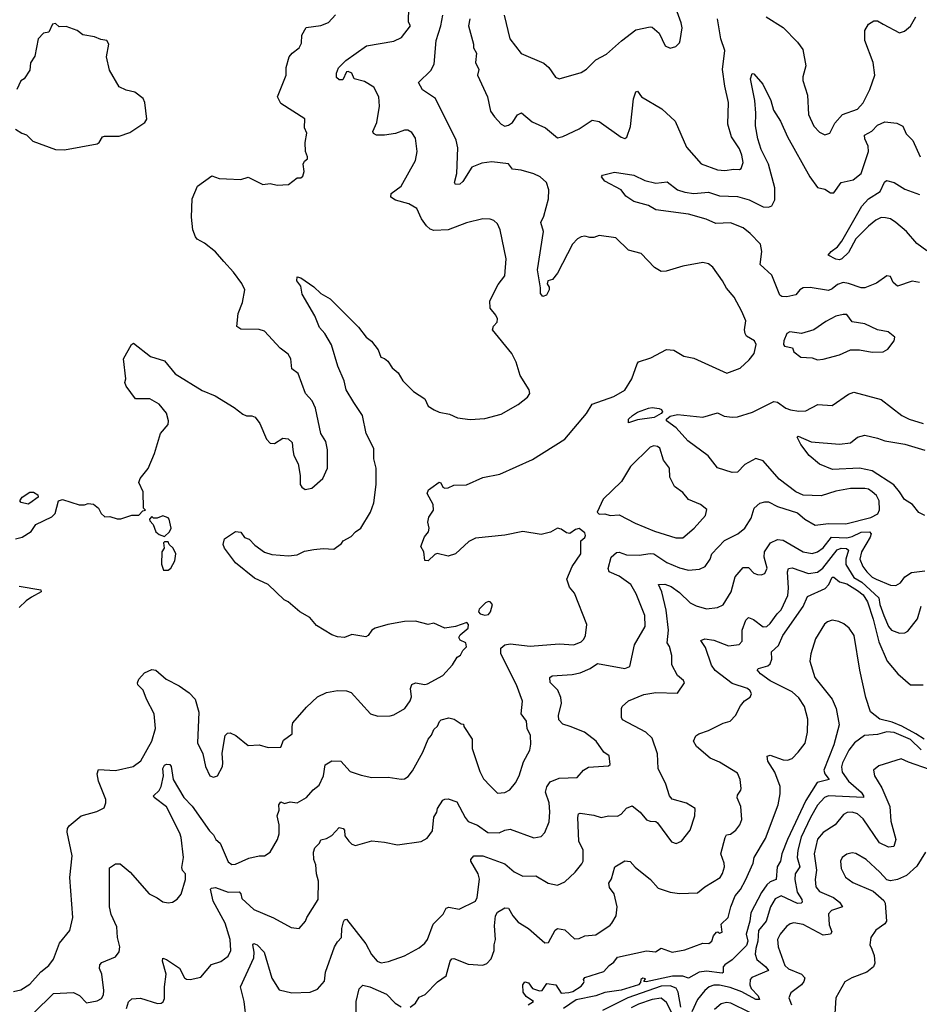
# Model space of a CAD drawing. Extents: x 1690054 to 1842981, y 782881 to 914114.
# Tile 522 of 656: x 1812049 to 1816994, y 824959 to 830369. Entities that reach past the tile are written whole.
import ezdxf

# ---------------------------------------------------------------- set-up
doc = ezdxf.new("R2010")
doc.units = 0

msp = doc.modelspace()

# ---------------------------------------------------------------- linework, layer by layer
at = {"layer": '0CON10XD'}
for points in [[(1812015, 825029.4), (1812055, 825038.5), (1812105, 825069.4), (1812165, 825136.7), (1812208.1, 825171.9), (1812235, 825206.2), (1812267.5, 825295), (1812324, 825365), (1812340, 825435), (1812324.4, 825655), (1812338.1, 825775), (1812310.6, 825905), (1812311.4, 825925), (1812320.2, 825939.8), (1812386, 825994), (1812472.5, 826017.5), (1812512.3, 826037.7), (1812522.5, 826065), (1812521.4, 826085), (1812482.3, 826185), (1812474.5, 826225.5), (1812481.3, 826248.7), (1812575, 826244.5), (1812672, 826265), (1812715, 826297.1), (1812775, 826404.2), (1812795.3, 826474.7), (1812787.6, 826555), (1812745.4, 826635.4), (1812727.8, 826685), (1812698.6, 826715), (1812695.7, 826725), (1812704.4, 826745), (1812735, 826780), (1812775, 826799.2), (1812796.7, 826795), (1812853.8, 826745), (1812925, 826709.2), (1812980.3, 826670.3), (1813012.5, 826635), (1813034.3, 826565), (1813025.8, 826395.8), (1813056, 826335), (1813070, 826265), (1813093.3, 826215), (1813115, 826206.7), (1813135.8, 826214.2), (1813163.8, 826265), (1813166.1, 826286.1), (1813161.7, 826338.3), (1813178.8, 826435), (1813190.5, 826449.5), (1813205, 826450), (1813236.2, 826435), (1813305, 826380.6), (1813365, 826384), (1813415, 826370), (1813485, 826372), (1813499.5, 826410.5), (1813547.1, 826445), (1813545.7, 826485.7), (1813551.1, 826505), (1813625, 826591.9), (1813685, 826647.9), (1813735, 826672.9), (1813795, 826683.3), (1813845, 826680.9), (1813871.5, 826671.5), (1813977.5, 826555), (1814017.7, 826542.3), (1814085, 826544.2), (1814105, 826550), (1814166, 826584), (1814195, 826626.7), (1814202.3, 826647.7), (1814197.5, 826695), (1814205, 826715.8), (1814225, 826725.5), (1814275, 826716.4), (1814290.4, 826719.6), (1814374.3, 826765.7), (1814427.5, 826825), (1814452.9, 826867.1), (1814472, 826878), (1814485, 826903.3), (1814505, 826923.3), (1814502, 826945), (1814470, 826960), (1814463.3, 826975), (1814470.3, 826989.7), (1814513.3, 827025), (1814516.7, 827046.7), (1814507, 827057), (1814445, 827034), (1814385, 827026), (1814325, 827053.3), (1814295, 827045.7), (1814225, 827064.3), (1814165, 827063.1), (1814073.4, 827046.6), (1814003.6, 827026.4), (1813984.5, 827015.5), (1813964.3, 826985.7), (1813951.4, 826978.6), (1813875, 826991.4), (1813835, 826973.8), (1813795, 826978), (1813765, 826988.6), (1813679.9, 827039.9), (1813643.7, 827083.7), (1813589.2, 827115), (1813525, 827170), (1813502.1, 827182.1), (1813413.8, 827265), (1813340.3, 827300.3), (1813235.7, 827385), (1813174.2, 827465), (1813168.1, 827485), (1813175, 827516.9), (1813235, 827557.1), (1813265, 827553.8), (1813283.8, 827523.8), (1813310, 827515), (1813341.2, 827481.2), (1813395, 827444.2), (1813435, 827430), (1813526.9, 827423.1), (1813575, 827429.4), (1813615, 827448.1), (1813665, 827457.1), (1813717, 827463), (1813775, 827459.2), (1813818.3, 827491.7), (1813826.2, 827505), (1813870.3, 827529.7), (1813894.2, 827555.8), (1813923.3, 827575), (1813977, 827663), (1813995.6, 827715), (1814009.1, 827815), (1814008.2, 827905), (1813995.4, 827955.4), (1813995, 828013.8), (1813953.8, 828095), (1813932.5, 828195), (1813885.8, 828265.8), (1813844.1, 828335), (1813832.9, 828385), (1813798.2, 828465), (1813762.7, 828582.7), (1813725.5, 828645.5), (1813697.6, 828677.6), (1813671.3, 828741.3), (1813600.9, 828860.9), (1813594.3, 828904.3), (1813572.5, 828935), (1813575, 828956), (1813595, 828951.2), (1813665, 828902), (1813705, 828864.3), (1813755.8, 828835), (1813910.5, 828680.5), (1813952.9, 828625), (1813982.8, 828602.8), (1814018.6, 828555), (1814034, 828515), (1814055, 828508), (1814072.6, 828492.6), (1814097.2, 828457.2), (1814128.5, 828428.5), (1814154.5, 828385), (1814213, 828327), (1814275.4, 828285.4), (1814295, 828245.8), (1814326.7, 828225), (1814355, 828212.5), (1814412.3, 828202.3), (1814455, 828182), (1814525, 828172), (1814605, 828178), (1814695, 828200.8), (1814788.8, 828255), (1814840, 828295), (1814853.3, 828315), (1814850, 828335), (1814800, 828415), (1814777.7, 828487.7), (1814753.8, 828535), (1814647.1, 828665), (1814652.5, 828685), (1814673.1, 828706.9), (1814675.7, 828725), (1814667.1, 828745), (1814635, 828783.3), (1814632.5, 828825), (1814679.4, 828915), (1814715, 828962.5), (1814722.9, 829055), (1814690, 829215), (1814675, 829246.7), (1814655, 829266.7), (1814635, 829273.8), (1814595, 829274.2), (1814505, 829252.2), (1814405, 829213.8), (1814325, 829210.6), (1814305, 829218.6), (1814285, 829237.5), (1814257.1, 829275), (1814232, 829332), (1814188.4, 829358.4), (1814115, 829377.8), (1814088.8, 829395), (1814090, 829415), (1814145.7, 829455), (1814224.2, 829595), (1814234.3, 829645), (1814225, 829717.5), (1814205, 829750), (1814181.7, 829761.7), (1814165, 829762.5), (1814115, 829744.5), (1814055, 829734.5), (1814010, 829735), (1813994.3, 829744.3), (1813990, 829755), (1814012.5, 829805), (1814026.1, 829895), (1814023.1, 829945), (1813995, 829999.2), (1813945, 830030), (1813886.7, 830045), (1813875.5, 830075), (1813855, 830084.6), (1813845, 830082.5), (1813825, 830039.2), (1813805, 830038.6), (1813790.9, 830050.9), (1813789.4, 830075), (1813800.8, 830105), (1813842.5, 830145), (1813955, 830225.4), (1814105, 830251.4), (1814148.3, 830271.7), (1814196.2, 830335), (1814185.8, 830355), (1814188, 830438)], [(1812025, 827516.7), (1812062.5, 827525), (1812112.7, 827557.3), (1812137.5, 827595), (1812225, 827636.7), (1812243.6, 827656.4), (1812262.5, 827725), (1812285, 827733.3), (1812375, 827703.8), (1812405, 827703.3), (1812425, 827710), (1812455, 827706.7), (1812482.5, 827685), (1812496.4, 827656.4), (1812517, 827637), (1812545, 827638.8), (1812585, 827626.2), (1812605, 827626.2), (1812665, 827646.2), (1812703.6, 827646.4), (1812725, 827670), (1812740, 827675), (1812730, 827685), (1812726.7, 827775), (1812703.6, 827826.4), (1812711.7, 827848.3), (1812755, 827903.3), (1812789.2, 827985), (1812822, 828095), (1812865, 828144.3), (1812867.3, 828165), (1812855, 828207.5), (1812815, 828256), (1812765, 828286), (1812685, 828286.7), (1812633.3, 828355), (1812627.5, 828375), (1812632.5, 828395), (1812620, 828505), (1812662.5, 828585), (1812675, 828592.5), (1812767.7, 828517.7), (1812844, 828494), (1812904.2, 828424.2), (1813051.7, 828331.7), (1813122.7, 828302.7), (1813227.6, 828237.6), (1813275, 828201.2), (1813295, 828192.5), (1813325, 828193.3), (1813342.5, 828185), (1813369.7, 828149.7), (1813405.8, 828065), (1813425, 828042.5), (1813449.5, 828040.5), (1813495, 828070), (1813525, 828066.2), (1813545.9, 828045.9), (1813550.8, 828005), (1813555.8, 827975), (1813578.7, 827928.7), (1813590.8, 827865), (1813591.2, 827815), (1813600.3, 827800.3), (1813618.3, 827788.3), (1813655, 827794.2), (1813715, 827848.8), (1813740, 827905), (1813740, 828005), (1813732, 828052), (1813703.8, 828095), (1813674.4, 828235), (1813655.8, 828275), (1813620, 828315), (1813580, 828425), (1813545, 828450), (1813538.6, 828505), (1813525, 828532), (1813480, 828565), (1813395, 828658.1), (1813365, 828667.5), (1813265, 828668.8), (1813242.9, 828682.9), (1813250, 828755), (1813274.2, 828815.8), (1813286.7, 828885), (1813269.7, 828919.7), (1813225, 828982.5), (1813170.4, 829040.4), (1813125, 829094), (1813065, 829141.9), (1813025, 829164), (1813015, 829176.7), (1813001.4, 829215), (1812993.1, 829285), (1812996, 829385), (1813026.1, 829453.9), (1813105, 829511.2), (1813145, 829496.7), (1813185, 829494), (1813265, 829492), (1813305, 829503.8), (1813385, 829463.3), (1813425, 829470), (1813465, 829460), (1813527, 829463), (1813575, 829500), (1813595, 829500), (1813605, 829510), (1813612.5, 829535), (1813606.7, 829575), (1813615, 829592.5), (1813630, 829605), (1813631.2, 829615), (1813620, 829645), (1813618.8, 829695), (1813628, 829745), (1813613.8, 829775), (1813616.7, 829825), (1813485, 829908), (1813466.7, 829945), (1813514.2, 830065), (1813514.1, 830105.9), (1813530.8, 830165), (1813545.8, 830185), (1813585.6, 830215), (1813598.8, 830241.2), (1813598.9, 830285), (1813622.8, 830327.2), (1813705, 830337.5), (1813745.5, 830354.5), (1813784.4, 830395.6)], [(1812125, 824909.6), (1812235, 825017.3), (1812345, 825022.9), (1812377.1, 825007.1), (1812416.7, 824966.7), (1812475, 824978.6), (1812498.7, 824991.3), (1812509.5, 825010.5), (1812511.9, 825035), (1812500, 825125), (1812486.7, 825155), (1812488.6, 825175), (1812500.7, 825189.3), (1812575, 825219.2), (1812595, 825247.5), (1812599.1, 825275), (1812585.6, 825325), (1812582.7, 825385), (1812552.4, 825452.4), (1812542.7, 825495), (1812541.9, 825708.1), (1812575, 825731.2), (1812601.5, 825731.5), (1812656, 825685), (1812760, 825565), (1812805, 825543.8), (1812835, 825521.2), (1812865, 825516.7), (1812889.5, 825520.5), (1812915, 825536.7), (1812935.7, 825564.3), (1812960.6, 825645), (1812960, 825675), (1812943.4, 825693.4), (1812939.8, 825709.8), (1812948.6, 825765), (1812937.2, 825875), (1812929.4, 825899.4), (1812855, 826043.3), (1812788, 826095), (1812784, 826105), (1812815, 826134.3), (1812826.4, 826155), (1812839.1, 826215), (1812835.7, 826255), (1812845, 826273.8), (1812855, 826278), (1812875, 826275.7), (1812881.5, 826265), (1812892.7, 826195), (1812951.2, 826095), (1812997.7, 826047.7), (1813091.6, 825911.6), (1813115, 825890.6), (1813126.6, 825865), (1813150, 825845), (1813195, 825742.5), (1813215, 825726.7), (1813235, 825728.9), (1813308.9, 825761.1), (1813365, 825774.3), (1813395, 825774.4), (1813425.9, 825794.1), (1813465.5, 825864.5), (1813475.7, 825895), (1813474.3, 825945), (1813463.6, 825995), (1813474.5, 826025), (1813472.9, 826055), (1813485, 826071.2), (1813505, 826063.1), (1813535, 826071.9), (1813574, 826066), (1813625, 826095.8), (1813662.1, 826137.9), (1813695, 826162.5), (1813719.2, 826215), (1813727.1, 826275), (1813765, 826297.1), (1813813.3, 826295), (1813865, 826238), (1813925, 826218), (1813985, 826204.3), (1814075, 826207.1), (1814145, 826196), (1814165, 826198), (1814185, 826211.2), (1814208.3, 826241.7), (1814265.4, 826344.6), (1814293.8, 826416.2), (1814312.3, 826437.7), (1814325, 826468.1), (1814345, 826488), (1814356.4, 826513.6), (1814365, 826521.4), (1814407.7, 826532.3), (1814437.5, 826525), (1814475, 826500), (1814488.3, 826498.3), (1814490, 826485), (1814536.4, 826416.4), (1814535.6, 826365), (1814577.8, 826237.8), (1814597.8, 826197.8), (1814635, 826159.2), (1814675, 826119.4), (1814715, 826122.5), (1814743.2, 826136.8), (1814774.5, 826175.5), (1814794.2, 826215), (1814818.3, 826291.7), (1814852.5, 826355), (1814857.7, 826387.7), (1814856.2, 826435), (1814838.9, 826475), (1814834.5, 826515), (1814805.8, 826555), (1814812.5, 826625), (1814779.1, 826715), (1814693.1, 826885), (1814694.5, 826915), (1814715, 826933.6), (1814745, 826940), (1814855, 826927.3), (1815015, 826939.5), (1815095, 826934.2), (1815135, 826950.6), (1815150.6, 826965), (1815160, 826985), (1815166.7, 827045), (1815098, 827218), (1815070.7, 827250.7), (1815057.1, 827295), (1815085.8, 827365), (1815133.8, 827435), (1815133.8, 827506.2), (1815155, 827523.3), (1815158.8, 827535), (1815155, 827550), (1815125, 827572.5), (1815105, 827567.5), (1815073.6, 827546.4), (1815055, 827548.8), (1815025, 827570), (1815005, 827575.4), (1814967.6, 827552.4), (1814915, 827540), (1814815, 827557.5), (1814715, 827536.9), (1814555, 827520), (1814518.3, 827501.7), (1814445, 827434), (1814405, 827422), (1814343.9, 827436.1), (1814330, 827430), (1814295, 827396.2), (1814275, 827396.7), (1814270, 827445), (1814253.8, 827475), (1814273.2, 827526.8), (1814296.2, 827555), (1814298.8, 827575), (1814291.7, 827608.3), (1814298, 827635), (1814323.1, 827675), (1814322.2, 827705), (1814289.5, 827765), (1814296.2, 827785), (1814308.5, 827795), (1814355, 827827.6), (1814364, 827824), (1814375, 827801.2), (1814385, 827795.7), (1814405, 827796.9), (1814435, 827810.8), (1814505, 827814), (1814595, 827852.9), (1814687.4, 827872.6), (1814867.6, 827952.4), (1815046, 828065), (1815165, 828205.7), (1815195, 828255.8), (1815315, 828298.9), (1815375, 828333.1), (1815414.3, 828395), (1815442.2, 828477.8), (1815451.3, 828488.7), (1815519.1, 828510.9), (1815605, 828557.5), (1815645, 828554.2), (1815700.5, 828519.5), (1815755, 828510), (1815936.9, 828426.9), (1816009.4, 828455), (1816059.5, 828500.5), (1816086, 828535), (1816096.7, 828585), (1816087.5, 828605), (1816045, 828630), (1816036.7, 828645), (1816033.3, 828665), (1816040, 828715), (1816018.1, 828765), (1815975.6, 828845), (1815933.8, 828893.8), (1815911.9, 828935), (1815858.6, 829008.6), (1815835, 829028), (1815805, 829035.8), (1815695, 829015.8), (1815603, 828987), (1815575, 828985.7), (1815537.5, 829007.5), (1815465, 829084.2), (1815395, 829102.9), (1815325, 829170), (1815235, 829184), (1815205, 829172), (1815182.9, 829172.9), (1815155, 829180), (1815135, 829176), (1815115, 829164.3), (1815086.9, 829135), (1815004.3, 828975.7), (1814977.9, 828942.1), (1814952.5, 828935), (1814948.1, 828918.1), (1814958.8, 828898.8), (1814958.6, 828885), (1814944.2, 828855), (1814925, 828847.8), (1814911.8, 828865), (1814912.5, 828895), (1814894.5, 828994.5), (1814928.5, 829205), (1814914.4, 829255), (1814929.8, 829290.2), (1814955.4, 829385.4), (1814957.9, 829435), (1814944.4, 829475), (1814910, 829505), (1814875, 829523.2), (1814805, 829543.4), (1814758.3, 829548.3), (1814735, 829577.2), (1814645, 829588.2), (1814589.6, 829580.4), (1814535, 829559.4), (1814485, 829480), (1814468, 829465), (1814445, 829464.4), (1814439.4, 829475), (1814452.5, 829525), (1814457.3, 829665), (1814447.6, 829707.6), (1814335, 829936.2), (1814263.9, 829983.9), (1814241.2, 830025), (1814309.3, 830090.7), (1814328.1, 830125), (1814338.7, 830255), (1814364.5, 830335), (1814375.5, 830394.5)], [(1814523.8, 830375), (1814515.7, 830335), (1814543.8, 830235), (1814543.3, 830215), (1814560, 830185), (1814554.2, 830135), (1814572.9, 830095), (1814566, 830065), (1814621.1, 829945), (1814637.4, 829867.4), (1814658, 829835), (1814695.7, 829795.7), (1814715, 829784), (1814735, 829789.2), (1814757.5, 829805), (1814785, 829845.8), (1814806.8, 829856.8), (1814865, 829807.5), (1814940, 829775), (1815005, 829720.6), (1815035, 829726.9), (1815125, 829768.9), (1815195, 829818), (1815235, 829809.2), (1815355, 829724), (1815375, 829716.7), (1815385.7, 829724.3), (1815406.9, 829783.1), (1815423.8, 829935), (1815435, 829973.3), (1815445, 829975.7), (1815467.1, 829945), (1815579.1, 829879.1), (1815651.3, 829811.3), (1815715, 829668.8), (1815795, 829577.5), (1815885.6, 829544.4), (1815925, 829541.1), (1815975, 829548.6), (1816005, 829546), (1816015, 829551.2), (1816025.5, 829584.5), (1816018.2, 829625), (1816005, 829660), (1815960.8, 829725), (1815941.5, 829795), (1815944.4, 829915), (1815924.4, 830005), (1815912.7, 830095), (1815925, 830200), (1815903.3, 830265), (1815885.4, 830375)], [(1814712.2, 830395), (1814742.5, 830265), (1814805, 830183.8), (1814929.8, 830129.8), (1814957.4, 830107.4), (1814994.3, 830054.3), (1815015, 830043.8), (1815135, 830080), (1815165, 830097.1), (1815215, 830148.8), (1815275, 830180), (1815356.3, 830253.7), (1815435, 830314.3), (1815515, 830330.8), (1815525, 830328), (1815563.8, 830295), (1815597.5, 830225), (1815625, 830212.5), (1815655, 830222.5), (1815675, 830242.5), (1815678.8, 830255), (1815690, 830325), (1815685, 830352.5), (1815662.3, 830412.3)], [(1816151.5, 830385), (1816245, 830326.2), (1816324.2, 830245), (1816354.2, 830205), (1816370, 830115), (1816353.3, 830055), (1816353.3, 830035), (1816379.4, 829955), (1816385, 829847.5), (1816414.5, 829784.5), (1816445, 829751.2), (1816475, 829736.7), (1816502.5, 829745), (1816529.3, 829800.7), (1816571.4, 829848.6), (1816655, 829877.5), (1816685, 829912.5), (1816722, 829985), (1816749.5, 830065), (1816740, 830135), (1816693.8, 830255), (1816695, 830310), (1816714.3, 830345.7), (1816745, 830362.5), (1816765, 830363.1), (1816794.6, 830344.6)], [(1816794.6, 830344.6), (1816885, 830296.7), (1816913.1, 830306.9), (1816945, 830334.4), (1816975, 830384.2)], [(1812295, 829654.3), (1812475, 829686.7), (1812485.8, 829694.2), (1812504.1, 829725.9), (1812515, 829730), (1812595, 829728.8), (1812655, 829748.6), (1812736.7, 829805), (1812747.3, 829822.7), (1812737.1, 829915), (1812726.8, 829936.8), (1812681.3, 829971.3), (1812635, 829981.9), (1812595, 830000.8), (1812542.3, 830092.3), (1812526.2, 830165), (1812538.8, 830235), (1812527.5, 830255), (1812495, 830260), (1812460, 830275), (1812395.9, 830285.9), (1812365, 830310), (1812305, 830331.2), (1812265, 830330), (1812245, 830348.8), (1812230, 830345), (1812209.3, 830300.7), (1812180, 830295), (1812150, 830265), (1812131.7, 830168.3), (1812108.3, 830131.7), (1812105, 830092.5), (1812072.5, 830045), (1812055, 830032.5), (1812032.5, 829985)], [(1816995, 828925.5), (1816955, 828932.7), (1816875, 828905.8), (1816851.2, 828925), (1816835, 828957.5), (1816815, 828962.5), (1816758.3, 828921.7), (1816695, 828896.5), (1816675, 828895.5), (1816605, 828920.4), (1816575, 828924.6), (1816545, 828913.8), (1816515, 828889.6), (1816495, 828881.6), (1816395, 828898.2), (1816355, 828895.6), (1816337.5, 828885), (1816315, 828857.1), (1816265, 828846.7), (1816237.8, 828847.8), (1816227.5, 828855), (1816184.2, 828965), (1816120, 829025), (1816129.3, 829095), (1816120.7, 829135), (1816065, 829193.9), (1816025, 829225.7), (1815956.2, 829253.8), (1815875, 829250.3), (1815823.3, 829273.3), (1815725, 829301.2), (1815545, 829324.5), (1815505, 829348.9), (1815425, 829370), (1815380.5, 829400.5), (1815354.3, 829434.3), (1815265, 829481.2), (1815246.2, 829505), (1815253.3, 829515), (1815318.9, 829531.1), (1815425, 829514.6), (1815485, 829486.5), (1815545, 829471.2), (1815607.6, 829477.6), (1815664.7, 829434.7), (1815705, 829420.8), (1815754.7, 829414.7), (1815835, 829421.2), (1815895, 829402.2), (1815995, 829397.6), (1816059.1, 829379.1), (1816135, 829341.5), (1816165, 829340), (1816183.3, 829346.7), (1816200.7, 829379.3), (1816199.4, 829445), (1816164.6, 829575.4), (1816125, 829656.9), (1816105.7, 829715), (1816093.2, 829786.8), (1816096.3, 829855), (1816090, 829925), (1816065.6, 830044.4), (1816075, 830073.3), (1816085, 830071.2), (1816134.6, 830014.6), (1816177.1, 829925), (1816192, 829872), (1816231.2, 829811.2), (1816269.6, 829725), (1816393.1, 829505), (1816435, 829448), (1816475, 829438.6), (1816505, 829418), (1816525, 829418.8), (1816564, 829475), (1816630.7, 829489.3), (1816674.5, 829525), (1816715.3, 829645), (1816712.4, 829675), (1816695.3, 829715), (1816693.1, 829735), (1816732.6, 829757.4), (1816765, 829789.5), (1816805, 829808.4), (1816870.8, 829800.8), (1816904, 829784), (1816922.2, 829742.2), (1816957.7, 829705), (1816999.4, 829615)], [(1812025, 829767.5), (1812060, 829745), (1812086.1, 829736.1), (1812121.2, 829701.2), (1812245, 829656), (1812295, 829654.3)], [(1817035, 829099.2), (1816979.9, 829139.9), (1816922.8, 829205), (1816865, 829255.3), (1816835, 829274.7), (1816808.6, 829281.4), (1816785, 829282), (1816755, 829267.2), (1816715, 829235.4), (1816645.2, 829164.8), (1816605, 829089.2), (1816567.5, 829055), (1816555, 829050), (1816535, 829054), (1816492.5, 829075), (1816508.8, 829095), (1816545, 829120.8), (1816568.4, 829151.6), (1816677.7, 829345), (1816715.6, 829384.4), (1816778.5, 829425), (1816803.1, 829476.9), (1816814.3, 829485.7), (1816855.2, 829475.2), (1816915, 829438.4), (1816995, 829408.7)], [(1816435, 828500.6), (1816465, 828504.5), (1816555, 828528.6), (1816615, 828554.5), (1816665.5, 828555.5), (1816735, 828542), (1816795.4, 828544.6), (1816821.3, 828558.7), (1816856, 828605), (1816858.8, 828625), (1816822.5, 828655), (1816765, 828664.3), (1816695, 828698.9), (1816625, 828709.2), (1816595, 828748.6), (1816575, 828750), (1816535, 828740), (1816479.6, 828710.4), (1816415, 828664.5), (1816345.6, 828645.6), (1816282.5, 828655), (1816266.7, 828645), (1816248.8, 828605), (1816246.7, 828585), (1816252.5, 828575), (1816296.7, 828566.7), (1816304.1, 828544.1), (1816343.3, 828515), (1816405, 828511.4), (1816435, 828500.6)], [(1812636.5, 824935), (1812647.1, 824972.9), (1812665, 824989.5), (1812712.7, 824992.7), (1812806.9, 824963.1), (1812825.7, 824964.3), (1812837.9, 824972.1), (1812845, 824990), (1812845.3, 825055), (1812854.6, 825125), (1812834.3, 825195.7), (1812835, 825212.5), (1812855, 825205.6), (1812926.8, 825156.8), (1812955, 825104.3), (1812965, 825096.7), (1812985, 825094.5), (1813045, 825108.1), (1813102.7, 825177.3), (1813155, 825194.4), (1813195, 825222.5), (1813208.9, 825255), (1813206.6, 825315), (1813178.9, 825405), (1813111.6, 825525), (1813098.2, 825591.8), (1813102.5, 825597.5), (1813125, 825600.7), (1813195.2, 825575.2), (1813255, 825577.1), (1813264.5, 825565), (1813270, 825540), (1813335, 825479.5), (1813444.3, 825434.3), (1813541.3, 825381.3), (1813585, 825375.8), (1813620.8, 825415), (1813627.5, 825435), (1813689.2, 825535), (1813691.1, 825635), (1813679.6, 825675), (1813676.7, 825725), (1813665.5, 825755), (1813664.3, 825795), (1813671.4, 825818.6), (1813696.7, 825845), (1813705, 825862.5), (1813735, 825869.2), (1813765, 825885.6), (1813805, 825930.8), (1813826.2, 825925), (1813833.8, 825915), (1813835.8, 825885), (1813857.5, 825855), (1813875, 825838.8), (1813895, 825830.9), (1813985, 825856.5), (1814055, 825850), (1814125, 825834.3), (1814255, 825854.3), (1814288.9, 825871.1), (1814317.9, 825912.1), (1814325, 825988), (1814341.9, 826015), (1814345.7, 826035), (1814375, 826080), (1814385, 826086.7), (1814405, 826087.5), (1814452, 826072), (1814496.7, 825985), (1814515, 825962.7), (1814565, 825943.1), (1814622.9, 825902.9), (1814685, 825900.9), (1814715, 825915.5), (1814745, 825920.6), (1814875, 825874.3), (1814915, 825881.2), (1814935, 825903.3), (1814959.3, 825960.7), (1814963.5, 826016.5), (1814959.2, 826065), (1814939.3, 826125), (1814946.2, 826153.8), (1814965, 826181.5), (1815015, 826200.8), (1815113.8, 826205), (1815148.1, 826245), (1815175, 826262.7), (1815285, 826270), (1815293.8, 826276.2), (1815288.6, 826325), (1815259.2, 826345), (1815218, 826405), (1815154, 826455), (1815075, 826485.4), (1815035, 826498.2), (1815012.5, 826522.5), (1815010.4, 826545), (1815026.8, 826613.2), (1815023.3, 826645), (1815007.5, 826685), (1814965, 826728), (1814963.3, 826755), (1814975.5, 826764.5), (1815085, 826770.9), (1815129, 826781), (1815184.4, 826805), (1815225, 826831.1), (1815375, 826804.4), (1815402.5, 826815), (1815429.2, 826935), (1815487.9, 827035), (1815484.7, 827094.7), (1815437.8, 827215), (1815407.5, 827265), (1815345, 827311.1), (1815288.8, 827335), (1815283.2, 827353.2), (1815300, 827415), (1815328.8, 827441.2), (1815345, 827443.1), (1815385, 827429.5), (1815455, 827427.1), (1815515, 827436.9), (1815535, 827434.6), (1815606.4, 827386.4), (1815675, 827356.9), (1815726.2, 827343.8), (1815785, 827350), (1815816.2, 827363.8), (1815844.5, 827405), (1815853.8, 827435), (1815923.1, 827506.9), (1815996.4, 827543.6), (1816035, 827575.7), (1816069.5, 827630.5), (1816086.7, 827685), (1816116.9, 827713.1), (1816145, 827720.8), (1816165, 827719.2), (1816215, 827693.5), (1816325, 827660), (1816364, 827625), (1816421.8, 827591.8), (1816495, 827600.3), (1816590.3, 827599.7), (1816726.7, 827633.3), (1816766.4, 827653.6), (1816774.6, 827675.4), (1816773.2, 827725), (1816759.1, 827755), (1816735.8, 827775.8), (1816715, 827788.9), (1816695, 827792.8), (1816615, 827792.5), (1816535, 827778.5), (1816455, 827753.1), (1816355, 827756.9), (1816316, 827775), (1816223.6, 827843.6), (1816135, 827945.8), (1816095, 827957.5), (1816034.6, 827925.4), (1815995, 827883.3), (1815965, 827881.9), (1815885, 827906.4), (1815832.9, 827972.9), (1815721.8, 828055), (1815657.1, 828127.1), (1815603.5, 828165), (1815603.5, 828175), (1815625, 828190.3), (1815665, 828199.7), (1815805, 828184.7), (1815885, 828208.5), (1815921.2, 828191.2), (1815964.7, 828184.7), (1815995, 828187.5), (1816076.7, 828213.3), (1816195, 828270.8), (1816215, 828266.9), (1816260, 828235), (1816286.7, 828225), (1816332.4, 828217.6), (1816370.3, 828219.7), (1816435.6, 828254.4), (1816515, 828250), (1816605, 828312.2), (1816635, 828323.1), (1816785, 828282.2), (1816898, 828195), (1816938.8, 828175), (1817015, 828150.8)], [(1815395, 828153.8), (1815396.2, 828175), (1815418, 828195), (1815445, 828212.2), (1815505, 828235.5), (1815525, 828238.9), (1815563.3, 828233.3), (1815576.6, 828226.6), (1815582.5, 828215), (1815575.4, 828204.6), (1815536, 828184), (1815445, 828170.9), (1815395, 828153.8)], [(1817025, 827644), (1816991.9, 827661.9), (1816957.1, 827705), (1816912.8, 827732.8), (1816885.7, 827775.7), (1816853.4, 827813.4), (1816735, 827890.6), (1816665, 827904.8), (1816517.2, 827897.2), (1816446.2, 827926.2), (1816388, 827975), (1816342, 828035), (1816322.5, 828075), (1816328.3, 828081.7), (1816400.3, 828050.3), (1816555, 828036.9), (1816615, 828044.4), (1816654.7, 828075.3), (1816695, 828085.6), (1816765, 828070.4), (1816805, 828054.5), (1816915, 828037.3), (1817025, 828003.9)], [(1815655, 827521.8), (1815695, 827522.2), (1815756.9, 827575), (1815819.4, 827645), (1815826.9, 827676.9), (1815791.2, 827705), (1815725, 827731.9), (1815695, 827770.8), (1815649.2, 827805), (1815621.9, 827855), (1815620, 827905), (1815588.3, 827948.3), (1815568, 828015), (1815555, 828024), (1815535, 828026.9), (1815515, 828020.8), (1815406.9, 827915), (1815357.8, 827832.2), (1815255.6, 827735), (1815223.1, 827663.1), (1815235, 827652.9), (1815265, 827654.3), (1815295, 827644.4), (1815345, 827647.8), (1815432, 827602), (1815538.8, 827558.8), (1815655, 827521.8)], [(1812095, 827707.5), (1812057, 827717), (1812050, 827725), (1812062.5, 827745), (1812105, 827773.8), (1812125, 827773.3), (1812149.3, 827759.3), (1812150, 827745), (1812105, 827712.5), (1812095, 827707.5)], [(1812845, 827530), (1812872.5, 827555), (1812881.2, 827575), (1812870, 827625), (1812865, 827632.5), (1812835, 827642.5), (1812805, 827630), (1812785, 827630), (1812775, 827640), (1812762.5, 827625), (1812763.3, 827615), (1812782.5, 827595), (1812797.5, 827555), (1812815, 827540), (1812845, 827530)], [(1813295.5, 824864.5), (1813282.3, 824975), (1813263.4, 825055), (1813335.4, 825215), (1813337.3, 825245), (1813330, 825285), (1813335, 825293.8), (1813355, 825286.4), (1813393.6, 825245), (1813435, 825102.5), (1813475, 825037.5), (1813545, 825022.7), (1813645, 825026.2), (1813685, 825042), (1813724.2, 825085.8), (1813730.6, 825135), (1813780, 825275), (1813795, 825302.5), (1813817.5, 825325), (1813819.6, 825375), (1813828.3, 825411.7), (1813835, 825423.8), (1813845, 825426), (1813950.7, 825290.7), (1813981.9, 825231.9), (1814014.4, 825195), (1814035, 825187.5), (1814075.4, 825194.6), (1814164.2, 825225.8), (1814245, 825269.5), (1814275.2, 825294.8), (1814290.3, 825315), (1814321.4, 825398.6), (1814377.5, 825455), (1814393.1, 825486.9), (1814407.5, 825492.5), (1814465, 825481.1), (1814553.8, 825525), (1814563.9, 825545), (1814576, 825646), (1814568.8, 825675), (1814528, 825745), (1814528.8, 825755), (1814545.8, 825774.2), (1814595, 825774.6), (1814715, 825731.5), (1814766.3, 825686.3), (1814815, 825663.5), (1814886.7, 825665), (1814954, 825624), (1815005, 825614.2), (1815045, 825632.5), (1815102.9, 825685), (1815139.8, 825730.2), (1815146.1, 825745), (1815146.5, 825805), (1815122.7, 825855), (1815117.1, 825985), (1815121.4, 826005), (1815130, 826010), (1815205, 825998.7), (1815245, 825984.7), (1815285, 825994.5), (1815335, 825993.5), (1815355, 826004.4), (1815385, 826036.7), (1815415, 826048.6), (1815460, 826015), (1815495, 825972.5), (1815515, 825964.4), (1815545, 825963.8), (1815555, 825956.2), (1815631.1, 825851.1), (1815657, 825843), (1815686.2, 825855), (1815734.5, 825915), (1815760, 825995), (1815762.5, 826035), (1815715, 826064.4), (1815635.9, 826085.9), (1815620, 826105), (1815600.8, 826169.2), (1815558.6, 826255), (1815554.3, 826335), (1815525, 826422), (1815491.4, 826455), (1815362, 826522), (1815356.2, 826535), (1815356.4, 826583.6), (1815360, 826595), (1815395, 826625.5), (1815479.4, 826660.6), (1815545, 826672.7), (1815665, 826669.2), (1815704, 826725), (1815698.7, 826738.7), (1815664, 826765), (1815633.5, 826823.5), (1815633.6, 826875), (1815620.9, 826925), (1815608.8, 826945), (1815614.7, 827015), (1815602.9, 827125), (1815578.2, 827225), (1815560, 827265), (1815595, 827267.9), (1815630, 827255), (1815675, 827222.3), (1815734.8, 827164.8), (1815768.1, 827148.1), (1815825, 827132.2), (1815885, 827138.9), (1815915, 827154.3), (1815959.5, 827225), (1815982.3, 827307.7), (1816025, 827358.5), (1816055, 827358.5), (1816085, 827328.6), (1816105, 827321.4), (1816125, 827318.6), (1816144.4, 827325.6), (1816157.8, 827355), (1816140.4, 827415), (1816142.7, 827445), (1816175.8, 827494.2), (1816215, 827512.5), (1816245, 827508.5), (1816355, 827444.7), (1816405, 827435.3), (1816435, 827444.7), (1816465, 827466.4), (1816511.5, 827525), (1816595, 827521.6), (1816625, 827528.8), (1816675, 827553.3), (1816721.1, 827555), (1816728.6, 827545), (1816724, 827525), (1816676, 827445), (1816666.5, 827405), (1816684, 827364), (1816704.8, 827335), (1816735, 827306.6), (1816756.9, 827295), (1816835, 827262), (1816865, 827260), (1816890.8, 827275), (1816915, 827308.1), (1816952, 827332), (1817025, 827340)], [(1812865, 827343.8), (1812880, 827355), (1812902.5, 827395), (1812907.5, 827435), (1812892.5, 827465), (1812870, 827485), (1812865, 827500), (1812845, 827500), (1812840, 827495), (1812842.5, 827465), (1812830, 827445), (1812828.3, 827378.3), (1812840, 827345), (1812865, 827343.8)], [(1814195, 824942.5), (1814224.2, 824965), (1814245, 824997.5), (1814277.9, 825012.1), (1814345, 825082.5), (1814392.9, 825115), (1814414.7, 825195.3), (1814425, 825208.9), (1814435, 825210.5), (1814515, 825178.9), (1814595, 825174.6), (1814617.5, 825182.5), (1814641.2, 825208.8), (1814657.3, 825255), (1814656.5, 825285), (1814664.6, 825315.4), (1814659.2, 825390.8), (1814663.8, 825445), (1814675, 825465.4), (1814715, 825488.9), (1814735, 825487.5), (1814758.9, 825445), (1814789.4, 825409.4), (1814845.9, 825375.9), (1814935, 825297.1), (1814955, 825299.2), (1814993.1, 825366.9), (1815005, 825375.6), (1815045, 825367.5), (1815098.8, 825318.8), (1815125, 825320), (1815155.8, 825334.2), (1815215, 825340), (1815295, 825392.9), (1815304.3, 825405), (1815328.5, 825445), (1815333.8, 825493.8), (1815317.5, 825565), (1815290.9, 825600.9), (1815287.1, 825625), (1815301.7, 825648.3), (1815320.8, 825715), (1815375, 825748), (1815405, 825742.9), (1815432.5, 825712.5), (1815515.8, 825645), (1815557.7, 825597.7), (1815624.5, 825574.5), (1815675, 825567.5), (1815775, 825571.2), (1815815.8, 825604.2), (1815900, 825655), (1815913, 825677), (1815922.7, 825715), (1815922.1, 825735), (1815903.2, 825785), (1815926.4, 825875), (1815935, 825889.4), (1815956.9, 825893.1), (1815985, 825916), (1816007.5, 825945), (1816019.2, 825975), (1816012.9, 826045), (1815993.3, 826093.3), (1815995, 826107.5), (1816013.8, 826135), (1816014.2, 826145), (1816009.2, 826195), (1815995, 826228.8), (1815895, 826289.4), (1815845, 826311.4), (1815770, 826375), (1815751.9, 826405), (1815765.5, 826434.5), (1815781.2, 826445), (1815835, 826462.5), (1815915, 826502.9), (1815955, 826514), (1815983.6, 826546.4), (1816010.9, 826599.1), (1816033.6, 826626.4), (1816065, 826646.2), (1816072.5, 826665), (1816065, 826681.2), (1816048.8, 826695), (1815965, 826722.5), (1815872.5, 826792.5), (1815852.6, 826822.6), (1815818.6, 826918.6), (1815792.9, 826957.1), (1815815, 826966.2), (1815865, 826960), (1815945, 826929.5), (1816003.6, 826936.4), (1816020, 826955), (1816020.3, 827015), (1816039.7, 827070.3), (1816055, 827084), (1816083.1, 827073.1), (1816135, 827032.7), (1816155, 827034.6), (1816175, 827050.6), (1816212.5, 827105), (1816235, 827126.7), (1816270.8, 827205), (1816274.4, 827245), (1816269.1, 827335), (1816275.8, 827354.2), (1816295, 827357.6), (1816385, 827326.7), (1816435, 827332.9), (1816464.2, 827355.8), (1816543, 827457), (1816564.9, 827465.1), (1816594.3, 827464.3), (1816604, 827455), (1816589.4, 827405), (1816590.9, 827375), (1816634.6, 827304.6), (1816678.2, 827278.2), (1816771.8, 827191.8), (1816777.5, 827155), (1816799.5, 827095), (1816825.3, 827035), (1816841.8, 827015), (1816885, 826998.5), (1816915, 827000.5), (1816931.2, 827008.8), (1816985, 827077.1), (1817005, 827146.2)], [(1814843.8, 824955), (1814872.5, 824975), (1814832.3, 825002.3), (1814816.7, 825025), (1814814, 825065), (1814825, 825082.5), (1814845, 825077.5), (1814867.5, 825045), (1814906.7, 825033.3), (1814920, 825035), (1814946.4, 825073.6), (1814996.4, 825066.4), (1815025, 825020.8), (1815067.1, 825022.9), (1815090, 825030), (1815135, 825058), (1815148.8, 825075), (1815152.5, 825085), (1815147.5, 825095), (1815155, 825106.7), (1815260.7, 825139.3), (1815288.3, 825171.7), (1815315, 825190), (1815335, 825217.5), (1815495, 825252.5), (1815543.2, 825246.8), (1815575, 825267.5), (1815635.5, 825244.5), (1815705, 825258.8), (1815805, 825294.2), (1815837.7, 825292.3), (1815853.3, 825305), (1815863.3, 825335), (1815880, 825355), (1815887, 825357), (1815895, 825350), (1815910, 825355), (1815905, 825400), (1815943.6, 825436.4), (1815958.6, 825495), (1815982.7, 825555), (1816010.5, 825589.5), (1816038.3, 825641.7), (1816081.5, 825735), (1816086.7, 825765), (1816149.3, 825870.7), (1816217.8, 826055), (1816230, 826115), (1816230, 826155), (1816199.4, 826235), (1816162.1, 826295), (1816157.7, 826322.3), (1816175, 826327.5), (1816245, 826302.5), (1816269.5, 826300.5), (1816295, 826310), (1816328.6, 826345), (1816366.5, 826393.5), (1816379.6, 826455), (1816381.9, 826525), (1816362.5, 826595), (1816332.1, 826642.1), (1816295, 826675.7), (1816175, 826736.5), (1816121.8, 826775), (1816103.1, 826796.9), (1816110, 826805), (1816160.9, 826819.1), (1816175, 826830), (1816183.1, 826855), (1816181.8, 826895), (1816220.1, 826929.9), (1816243.3, 826985), (1816354.8, 827145.2), (1816380.3, 827199.7), (1816476.3, 827243.7), (1816497.3, 827265), (1816515, 827305.7), (1816525, 827305.5), (1816555, 827280.5), (1816595, 827269), (1816655, 827233.4), (1816685, 827208.4), (1816709.9, 827169.9), (1816740.7, 827075), (1816770.9, 826950.9), (1816816.7, 826845), (1816875.5, 826775.5), (1816945, 826714.3), (1817015, 826714)], [(1812045, 827256), (1812165.9, 827235.9), (1812166.7, 827225), (1812114.5, 827195.5), (1812083.8, 827176.2), (1812045, 827140)], [(1814605, 827096.7), (1814625, 827100), (1814636.7, 827115), (1814647.5, 827155), (1814635, 827170), (1814625, 827172.5), (1814610, 827165), (1814575, 827130), (1814570, 827115), (1814580, 827105), (1814605, 827096.7)], [(1817021.5, 826415), (1816974.6, 826444.6), (1816898.1, 826488.1), (1816845, 826508.9), (1816776.2, 826525), (1816725, 826566.7), (1816699.5, 826645), (1816667.5, 826795), (1816636.4, 826985), (1816607.7, 827025), (1816579.3, 827049.3), (1816552.5, 827062.5), (1816515, 827069.6), (1816489.4, 827060.6), (1816472.9, 827047.1), (1816423.6, 826966.4), (1816396.9, 826885), (1816391.4, 826845), (1816420.5, 826755), (1816515.6, 826635.6), (1816537.2, 826585), (1816554.1, 826495), (1816524.8, 826385), (1816469.4, 826245), (1816474.6, 826225), (1816499.4, 826195), (1816432, 826178), (1816370.7, 826079.3), (1816268.8, 825865), (1816238.8, 825785), (1816231.5, 825745), (1816212.2, 825715), (1816207.1, 825645), (1816175, 825632.5), (1816155.4, 825614.6), (1816126.5, 825573.5), (1816068.1, 825461.9), (1816063, 825415), (1816041.7, 825345), (1816050.8, 825305), (1816045, 825281.2), (1815966.2, 825203.8), (1815924.6, 825175.4), (1815915, 825164.2), (1815915.8, 825134.2), (1815909.8, 825130.2), (1815825, 825140.4), (1815784.8, 825135.2)], [(1817005, 826357.6), (1816945, 826414.1), (1816855, 826452.8), (1816815, 826456.3), (1816765, 826441.7), (1816692, 826435), (1816637.5, 826395), (1816606.8, 826355), (1816571.9, 826285), (1816567, 826263), (1816570.9, 826235), (1816605, 826184.3), (1816674.7, 826125), (1816687.9, 826105), (1816687.5, 826095), (1816495.7, 826104.3), (1816473.8, 826095), (1816435, 826052.7), (1816395.2, 825985), (1816345, 825876.4), (1816326, 825805), (1816323.1, 825765), (1816336.7, 825715), (1816311.4, 825675), (1816309, 825645), (1816322.8, 825575), (1816347.9, 825535), (1816349.8, 825520.2), (1816345, 825513.8), (1816325, 825513.2), (1816235, 825554.7), (1816202.1, 825537.9), (1816175.8, 825495), (1816151.9, 825415), (1816110.4, 825365), (1816107, 825305), (1816095.3, 825265.3), (1816091.1, 825235), (1816101.7, 825205), (1816150.3, 825165), (1816164.3, 825145), (1816073.8, 825106.2), (1816064.4, 825095), (1816062.7, 825065), (1816070, 825045), (1816107.9, 825005), (1816115, 824984.3), (1816095, 824985.5), (1816017.8, 825027.8), (1815955, 825051), (1815895, 825064.8), (1815865, 825063.8), (1815838.9, 825055), (1815815.2, 825034.8), (1815775.2, 824984.8), (1815743.3, 824916.7)], [(1817049.8, 826249.8), (1816935, 826288.9), (1816895, 826307.5), (1816771.3, 826268.7), (1816742.5, 826245), (1816748.6, 826215), (1816788.7, 826148.7), (1816832, 826045), (1816836.7, 825965), (1816865.4, 825865), (1816853.3, 825826.7), (1816825, 825822.5), (1816775, 825845.4), (1816685, 825977.7), (1816655, 826005.3), (1816625, 826015.2), (1816597.6, 826012.4), (1816577.4, 826002.6), (1816532.2, 825945), (1816465, 825903.1), (1816435, 825866.7), (1816416.9, 825785), (1816429, 825695), (1816421.4, 825645), (1816424.7, 825605), (1816445, 825578.8), (1816522.1, 825545), (1816555, 825520), (1816572.5, 825495), (1816512, 825475), (1816494.6, 825455.4), (1816498.2, 825395), (1816513.6, 825356.4), (1816506.2, 825343.8), (1816465, 825338.4), (1816355, 825397.8), (1816305, 825406.1), (1816285, 825400.9), (1816264.1, 825385.9), (1816229.6, 825345), (1816214.6, 825315), (1816217.5, 825275), (1816255, 825171.9), (1816275, 825154), (1816345.7, 825125), (1816364.4, 825105), (1816360, 825085), (1816345.6, 825065), (1816288.3, 825021.7), (1816276.9, 824995), (1816290.9, 824955)], [(1817027.5, 825795), (1816981.3, 825718.7), (1816923.4, 825666.6), (1816875, 825645.5), (1816835, 825637.1), (1816815, 825642), (1816777.5, 825685), (1816701.4, 825755), (1816645, 825788.1), (1816625, 825791.1), (1816595, 825784.4), (1816569.2, 825765), (1816561.4, 825745), (1816564.4, 825705), (1816587.8, 825657.8), (1816627.8, 825627.8), (1816740.9, 825580.9), (1816798.9, 825528.9), (1816806.5, 825515), (1816814.4, 825415), (1816805, 825401.9), (1816755, 825366.9), (1816727.1, 825325), (1816722.2, 825285), (1816732.2, 825262.2), (1816746.6, 825226.6), (1816750, 825185), (1816742.9, 825165), (1816705.3, 825134.7), (1816623.3, 825105), (1816585, 825082), (1816534.5, 824995), (1816528.7, 824878.7)], [(1815784.8, 825135.2), (1815725, 825102.9), (1815693.7, 825113.7), (1815637.2, 825112.8), (1815491.7, 825081.7), (1815480, 825085), (1815488.8, 825098.8), (1815475, 825103.3), (1815464, 825095), (1815461.7, 825078.3), (1815450, 825065), (1815355, 825036), (1815265, 825022.9), (1815215, 825004.6), (1815106.9, 824983.1), (1815038.8, 824935)], [(1813898.8, 824895), (1813897.7, 824975), (1813915, 825043.3), (1813935, 825064), (1813973.3, 825055), (1814065, 825014.3), (1814112.5, 824965), (1814145, 824944)], [(1815683.8, 824943.8), (1815668, 825025), (1815656.6, 825046.6), (1815625, 825061.2), (1815575, 825057.8), (1815392.6, 824995), (1815252.1, 824925)], [(1815642.9, 824892.9), (1815605, 824968.2), (1815575, 824992.1), (1815526.1, 824986.1), (1815450.3, 824959.7), (1815411, 824939)], [(1816063.3, 824913.3), (1815958, 824965), (1815935, 824968.3), (1815905, 824962), (1815868.9, 824931.1)]]:
    msp.add_lwpolyline(points, dxfattribs=at)

doc.saveas('drawing.dxf')
